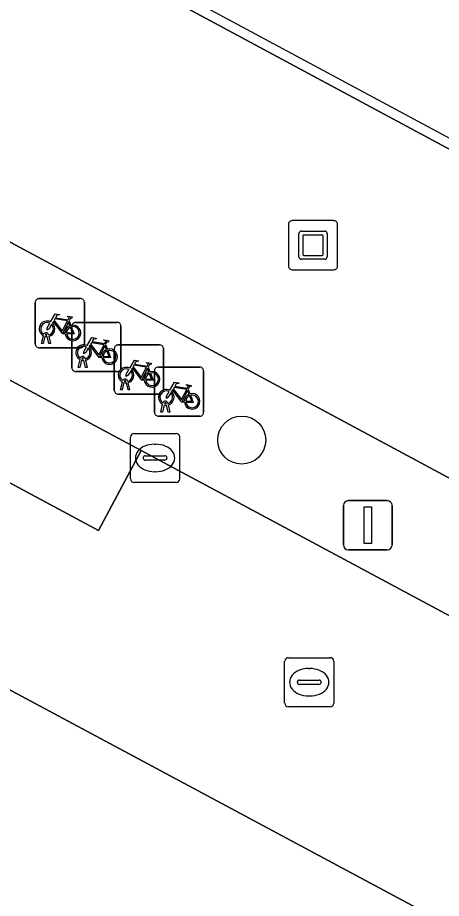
# Model space of a CAD drawing. Extents: x 159489 to 160304, y 383825 to 384531.
# Drawn here: x 159700.66 to 159709.28, y 384260.02 to 384277.95 of the extents above; entities that cross this region are included whole.
import ezdxf

# ---------------------------------------------------------------- set-up
doc = ezdxf.new("R2010")
doc.units = 0
for name, color, linetype in [('IMGEO_Boom', 7, 'Continuous'), ('IMGEO_Fietsenrek', 7, 'Continuous'), ('IMGEO_Kolk', 7, 'Continuous'), ('IMGEO_Kunstobject', 7, 'Continuous'), ('IMGEO_Lichtmast', 7, 'Continuous'), ('IMGEO_Lijnafwatering', 7, 'Continuous'), ('IMGEO_Parkeervlak_gesloten', 7, 'Continuous'), ('IMGEO_Rijbaan_lokaal_gesloten', 7, 'Continuous'), ('IMGEO_Rioolput', 7, 'Continuous'), ('IMGEO_Voetgangersgebied_gesloten', 7, 'Continuous'), ('IMGEO_Voetpad_open', 7, 'Continuous')]:
    doc.layers.add(name, color=color, linetype=linetype)

msp = doc.modelspace()

# ---------------------------------------------------------------- linework, layer by layer
at = {"layer": 'IMGEO_Boom'}
msp.add_circle((159705.22, 384269.348), 0.489, dxfattribs=at)
at = {"layer": 'IMGEO_Fietsenrek'}
for p, q in [((159701.018, 384271.303), (159701.018, 384272.144)), ((159701.018, 384272.144), (159701.018, 384271.303)), ((159701.093, 384272.228), (159701.934, 384272.228)), ((159701.934, 384272.228), (159701.093, 384272.228)), ((159702.018, 384272.153), (159702.018, 384271.312)), ((159702.018, 384271.312), (159702.018, 384272.153)), ((159701.705, 384271.777), (159701.741, 384271.682)), ((159701.838, 384271.745), (159702.679, 384271.745)), ((159702.679, 384271.745), (159701.838, 384271.745)), ((159701.763, 384270.82), (159701.763, 384271.661)), ((159701.763, 384271.661), (159701.763, 384270.82)), ((159702.763, 384271.67), (159702.763, 384270.829)), ((159702.763, 384270.829), (159702.763, 384271.67)), ((159701.145, 384271.312), (159701.184, 384271.472)), ((159701.214, 384271.46), (159701.179, 384271.312)), ((159701.256, 384271.484), (159701.255, 384271.488)), ((159701.297, 384271.312), (159701.263, 384271.454)), ((159701.287, 384271.495), (159701.288, 384271.488)), ((159701.295, 384271.458), (159701.33, 384271.312)), ((159701.943, 384271.228), (159701.102, 384271.228)), ((159701.102, 384271.228), (159701.943, 384271.228)), ((159701.179, 384271.312), (159701.145, 384271.312)), ((159701.33, 384271.312), (159701.297, 384271.312)), ((159702.45, 384271.294), (159702.486, 384271.199)), ((159702.627, 384270.36), (159702.627, 384271.201)), ((159702.627, 384271.201), (159702.627, 384270.36)), ((159702.702, 384271.285), (159703.543, 384271.285)), ((159703.543, 384271.285), (159702.702, 384271.285)), ((159703.627, 384271.21), (159703.627, 384270.369)), ((159703.627, 384270.369), (159703.627, 384271.21)), ((159702.001, 384271.001), (159702, 384271.005)), ((159702.032, 384271.012), (159702.033, 384271.005)), ((159701.89, 384270.829), (159701.929, 384270.989)), ((159701.924, 384270.829), (159701.89, 384270.829)), ((159701.959, 384270.977), (159701.924, 384270.829)), ((159702.042, 384270.829), (159702.008, 384270.971)), ((159702.04, 384270.975), (159702.075, 384270.829)), ((159702.075, 384270.829), (159702.042, 384270.829)), ((159703.314, 384270.834), (159703.35, 384270.739)), ((159703.519, 384270.835), (159704.36, 384270.835)), ((159704.36, 384270.835), (159703.519, 384270.835)), ((159702.688, 384270.745), (159701.847, 384270.745)), ((159701.847, 384270.745), (159702.688, 384270.745)), ((159703.444, 384269.91), (159703.444, 384270.751)), ((159703.444, 384270.751), (159703.444, 384269.91)), ((159704.444, 384270.76), (159704.444, 384269.919)), ((159704.444, 384269.919), (159704.444, 384270.76)), ((159702.754, 384270.369), (159702.793, 384270.529)), ((159702.823, 384270.517), (159702.788, 384270.369)), ((159702.865, 384270.541), (159702.864, 384270.545)), ((159702.906, 384270.369), (159702.872, 384270.511)), ((159702.896, 384270.552), (159702.897, 384270.545)), ((159702.904, 384270.515), (159702.939, 384270.369)), ((159703.552, 384270.285), (159702.711, 384270.285)), ((159702.711, 384270.285), (159703.552, 384270.285)), ((159702.788, 384270.369), (159702.754, 384270.369)), ((159702.939, 384270.369), (159702.906, 384270.369)), ((159704.131, 384270.384), (159704.167, 384270.289)), ((159703.713, 384270.102), (159703.714, 384270.095)), ((159703.571, 384269.919), (159703.61, 384270.079)), ((159703.64, 384270.067), (159703.605, 384269.919)), ((159703.682, 384270.091), (159703.681, 384270.095)), ((159703.723, 384269.919), (159703.689, 384270.061)), ((159703.721, 384270.065), (159703.756, 384269.919)), ((159704.369, 384269.835), (159703.528, 384269.835)), ((159703.528, 384269.835), (159704.369, 384269.835)), ((159703.605, 384269.919), (159703.571, 384269.919)), ((159703.756, 384269.919), (159703.723, 384269.919))]:
    msp.add_line(p, q, dxfattribs=at)
for points in [[(159701.331, 384271.754), (159701.426, 384271.918), (159701.512, 384271.904), (159701.514, 384271.895), (159701.458, 384271.884), (159701.431, 384271.839), (159701.687, 384271.798)], [(159701.352, 384271.702), (159701.3, 384271.612), (159701.26, 384271.587), (159701.261, 384271.634), (159701.316, 384271.728)], [(159701.627, 384271.51), (159701.577, 384271.51), (159701.386, 384271.761), (159701.367, 384271.729)], [(159701.674, 384271.773), (159701.417, 384271.814), (159701.4, 384271.785), (159701.567, 384271.565), (159701.674, 384271.773)], [(159701.722, 384271.675), (159701.692, 384271.752), (159701.583, 384271.534), (159701.626, 384271.534)], [(159701.687, 384271.798), (159701.712, 384271.847), (159701.706, 384271.851), (159701.683, 384271.855), (159701.671, 384271.862), (159701.67, 384271.865), (159701.672, 384271.87), (159701.767, 384271.855), (159701.769, 384271.845), (159701.759, 384271.832), (159701.747, 384271.826), (159701.733, 384271.832), (159701.705, 384271.777)], [(159701.656, 384271.534), (159701.776, 384271.533), (159701.732, 384271.647)], [(159701.752, 384271.654), (159701.807, 384271.509), (159701.657, 384271.509)], [(159702.076, 384271.271), (159702.171, 384271.435), (159702.257, 384271.421), (159702.259, 384271.412), (159702.203, 384271.401), (159702.176, 384271.356), (159702.432, 384271.315)], [(159702.432, 384271.315), (159702.457, 384271.364), (159702.451, 384271.368), (159702.428, 384271.372), (159702.416, 384271.379), (159702.415, 384271.382), (159702.417, 384271.387), (159702.512, 384271.372), (159702.514, 384271.362), (159702.504, 384271.349), (159702.492, 384271.343), (159702.478, 384271.349), (159702.45, 384271.294)], [(159702.097, 384271.219), (159702.045, 384271.129), (159702.005, 384271.104), (159702.006, 384271.151), (159702.061, 384271.245)], [(159702.372, 384271.027), (159702.322, 384271.027), (159702.131, 384271.278), (159702.112, 384271.246)], [(159702.419, 384271.29), (159702.162, 384271.331), (159702.145, 384271.302), (159702.312, 384271.082), (159702.419, 384271.29)], [(159702.467, 384271.192), (159702.437, 384271.269), (159702.328, 384271.051), (159702.371, 384271.051)], [(159702.401, 384271.051), (159702.521, 384271.05), (159702.477, 384271.164)], [(159702.497, 384271.171), (159702.552, 384271.026), (159702.402, 384271.026)], [(159702.94, 384270.811), (159703.035, 384270.975), (159703.121, 384270.961), (159703.123, 384270.952), (159703.067, 384270.941), (159703.04, 384270.896), (159703.296, 384270.855)], [(159703.236, 384270.567), (159703.186, 384270.567), (159702.995, 384270.818), (159702.976, 384270.786)], [(159703.283, 384270.83), (159703.026, 384270.871), (159703.009, 384270.842), (159703.176, 384270.622), (159703.283, 384270.83)], [(159703.296, 384270.855), (159703.321, 384270.904), (159703.315, 384270.908), (159703.292, 384270.912), (159703.28, 384270.919), (159703.279, 384270.922), (159703.281, 384270.927), (159703.376, 384270.912), (159703.378, 384270.902), (159703.368, 384270.889), (159703.356, 384270.883), (159703.342, 384270.889), (159703.314, 384270.834)], [(159702.961, 384270.759), (159702.909, 384270.669), (159702.869, 384270.644), (159702.87, 384270.691), (159702.925, 384270.785)], [(159703.331, 384270.732), (159703.301, 384270.809), (159703.192, 384270.591), (159703.235, 384270.591)], [(159703.265, 384270.591), (159703.385, 384270.59), (159703.341, 384270.704)], [(159703.361, 384270.711), (159703.416, 384270.566), (159703.266, 384270.566)], [(159703.757, 384270.361), (159703.852, 384270.525), (159703.938, 384270.511), (159703.94, 384270.502), (159703.884, 384270.491), (159703.857, 384270.446), (159704.113, 384270.405)], [(159704.113, 384270.405), (159704.138, 384270.454), (159704.132, 384270.458), (159704.109, 384270.462), (159704.097, 384270.469), (159704.096, 384270.472), (159704.098, 384270.477), (159704.193, 384270.462), (159704.195, 384270.452), (159704.185, 384270.439), (159704.173, 384270.433), (159704.159, 384270.439), (159704.131, 384270.384)], [(159703.778, 384270.309), (159703.726, 384270.219), (159703.686, 384270.194), (159703.687, 384270.241), (159703.742, 384270.335)], [(159704.053, 384270.117), (159704.003, 384270.117), (159703.812, 384270.368), (159703.793, 384270.336)], [(159704.1, 384270.38), (159703.843, 384270.421), (159703.826, 384270.392), (159703.993, 384270.172), (159704.1, 384270.38)], [(159704.148, 384270.282), (159704.118, 384270.359), (159704.009, 384270.141), (159704.052, 384270.141)], [(159704.082, 384270.141), (159704.202, 384270.14), (159704.158, 384270.254)], [(159704.178, 384270.261), (159704.233, 384270.116), (159704.083, 384270.116)]]:
    msp.add_lwpolyline(points, dxfattribs=at)
for centre, radius, start, end in [((159701.096, 384272.15), 0.0779, 92.4484, 184.2845), ((159701.096, 384272.15), 0.0779, 92.4484, 184.2845), ((159701.94, 384272.15), 0.0779, 2.4484, 94.2845), ((159701.94, 384272.15), 0.0779, 2.4484, 94.2845), ((159701.258, 384271.613), 0.159, 62.6766, 242.1369), ((159701.258, 384271.613), 0.129, 63.3192, 238.903), ((159701.258, 384271.613), 0.159, 283.5766, 46.6042), ((159701.841, 384271.667), 0.0779, 92.4484, 184.2845), ((159701.841, 384271.667), 0.0779, 92.4484, 184.2845), ((159702.685, 384271.667), 0.0779, 2.4484, 94.2845), ((159702.685, 384271.667), 0.0779, 2.4484, 94.2845), ((159701.258, 384271.613), 0.129, 283.6043, 43.4302), ((159701.785, 384271.529), 0.159, 113.3408, 178.3217), ((159701.785, 384271.529), 0.159, 187.0065, 105.7708), ((159701.785, 384271.529), 0.129, 113.923, 177.9556), ((159701.785, 384271.529), 0.129, 188.6715, 104.5883), ((159701.238, 384271.484), 0.0499, 12.8025, 158.6934), ((159701.258, 384271.613), 0.159, 253.9967, 271.7867), ((159701.238, 384271.484), 0.0174, 12.8025, 163.4502), ((159701.258, 384271.613), 0.129, 253.415, 269.0204), ((159701.096, 384271.306), 0.0779, 182.4484, 274.2845), ((159701.096, 384271.306), 0.0779, 182.4484, 274.2845), ((159702.003, 384271.13), 0.159, 62.6766, 242.1369), ((159702.003, 384271.13), 0.129, 63.3192, 238.903), ((159701.94, 384271.306), 0.0779, 272.4484, 4.2845), ((159701.94, 384271.306), 0.0779, 272.4484, 4.2845), ((159702.003, 384271.13), 0.129, 283.6043, 43.4302), ((159702.003, 384271.13), 0.159, 283.5766, 46.6042), ((159702.53, 384271.046), 0.159, 113.3408, 178.3217), ((159702.53, 384271.046), 0.159, 187.0065, 105.7708), ((159702.705, 384271.207), 0.0779, 92.4484, 184.2845), ((159702.705, 384271.207), 0.0779, 92.4484, 184.2845), ((159703.549, 384271.207), 0.0779, 2.4484, 94.2845), ((159703.549, 384271.207), 0.0779, 2.4484, 94.2845), ((159701.983, 384271.001), 0.0499, 12.8025, 158.6934), ((159701.983, 384271.001), 0.0174, 12.8025, 163.4502), ((159702.003, 384271.13), 0.129, 253.415, 269.0204), ((159702.53, 384271.046), 0.129, 113.923, 177.9556), ((159702.53, 384271.046), 0.129, 188.6715, 104.5883), ((159701.841, 384270.823), 0.0779, 182.4484, 274.2845), ((159701.841, 384270.823), 0.0779, 182.4484, 274.2845), ((159702.003, 384271.13), 0.159, 253.9967, 271.7867), ((159702.685, 384270.823), 0.0779, 272.4484, 4.2845), ((159702.685, 384270.823), 0.0779, 272.4484, 4.2845), ((159702.867, 384270.67), 0.159, 62.6766, 242.1369), ((159703.522, 384270.757), 0.0779, 92.4484, 184.2845), ((159703.522, 384270.757), 0.0779, 92.4484, 184.2845), ((159704.366, 384270.757), 0.0779, 2.4484, 94.2845), ((159704.366, 384270.757), 0.0779, 2.4484, 94.2845), ((159702.867, 384270.67), 0.129, 63.3192, 238.903), ((159702.867, 384270.67), 0.129, 283.6043, 43.4302), ((159702.867, 384270.67), 0.159, 283.5766, 46.6042), ((159703.394, 384270.586), 0.159, 113.3408, 178.3217), ((159703.394, 384270.586), 0.159, 187.0065, 105.7708), ((159703.394, 384270.586), 0.129, 113.923, 177.9556), ((159703.394, 384270.586), 0.129, 188.6715, 104.5883), ((159702.847, 384270.541), 0.0499, 12.8025, 158.6934), ((159702.867, 384270.67), 0.159, 253.9967, 271.7867), ((159702.847, 384270.541), 0.0174, 12.8025, 163.4502), ((159702.867, 384270.67), 0.129, 253.415, 269.0204), ((159702.705, 384270.363), 0.0779, 182.4484, 274.2845), ((159702.705, 384270.363), 0.0779, 182.4484, 274.2845), ((159703.684, 384270.22), 0.159, 62.6766, 242.1369), ((159703.549, 384270.363), 0.0779, 272.4484, 4.2845), ((159703.549, 384270.363), 0.0779, 272.4484, 4.2845), ((159703.684, 384270.22), 0.129, 63.3192, 238.903), ((159703.684, 384270.22), 0.129, 283.6043, 43.4302), ((159703.684, 384270.22), 0.159, 283.5766, 46.6042), ((159704.211, 384270.136), 0.159, 113.3408, 178.3217), ((159704.211, 384270.136), 0.159, 187.0065, 105.7708), ((159703.664, 384270.091), 0.0499, 12.8025, 158.6934), ((159703.664, 384270.091), 0.0174, 12.8025, 163.4502), ((159704.211, 384270.136), 0.129, 113.923, 177.9556), ((159704.211, 384270.136), 0.129, 188.6715, 104.5883), ((159703.684, 384270.22), 0.159, 253.9967, 271.7867), ((159703.684, 384270.22), 0.129, 253.415, 269.0204), ((159703.522, 384269.913), 0.0779, 182.4484, 274.2845), ((159703.522, 384269.913), 0.0779, 182.4484, 274.2845), ((159704.366, 384269.913), 0.0779, 272.4484, 4.2845), ((159704.366, 384269.913), 0.0779, 272.4484, 4.2845)]:
    msp.add_arc(centre, radius, start, end, dxfattribs=at)
at = {"layer": 'IMGEO_Kolk'}
for p, q in [((159702.956, 384268.558), (159702.956, 384269.41)), ((159703.031, 384269.484), (159703.883, 384269.484)), ((159703.957, 384269.41), (159703.957, 384268.558)), ((159703.444, 384269.264), (159703.469, 384269.264)), ((159703.258, 384269.027), (159703.656, 384269.027)), ((159703.215, 384268.978), (159703.215, 384268.99)), ((159703.653, 384268.941), (159703.255, 384268.941)), ((159703.699, 384268.99), (159703.699, 384268.978)), ((159703.467, 384268.704), (159703.442, 384268.704)), ((159703.883, 384268.484), (159703.031, 384268.484))]:
    msp.add_line(p, q, dxfattribs=at)
for points in [[(159702.956, 384268.558), (159702.956, 384269.41)], [(159703.031, 384269.484), (159703.883, 384269.484)], [(159703.957, 384269.41), (159703.957, 384268.558)], [(159703.883, 384268.484), (159703.031, 384268.484)]]:
    msp.add_lwpolyline(points, dxfattribs=at)
for centre, radius, start, end in [((159703.033, 384269.408), 0.0765, 91.552, 178.448), ((159703.033, 384269.408), 0.0765, 91.552, 178.448), ((159703.881, 384269.408), 0.0765, 1.552, 88.448), ((159703.881, 384269.408), 0.0765, 1.552, 88.448), ((159703.255, 384268.987), 0.0403, 85.8775, 175.7526), ((159703.66, 384268.989), 0.0386, 1.7309, 96.639), ((159703.252, 384268.977), 0.0366, 178.938, 274.7102), ((159703.656, 384268.984), 0.043, 264.8664, 352.4533), ((159703.033, 384268.56), 0.0765, 181.552, 268.448), ((159703.033, 384268.56), 0.0765, 181.552, 268.448), ((159703.881, 384268.56), 0.0765, 271.552, 358.448), ((159703.881, 384268.56), 0.0765, 271.552, 358.448)]:
    msp.add_arc(centre, radius, start, end, dxfattribs=at)
for centre, major_axis, ratio, start_param, end_param in [((159703.443, 384268.984), (-0.387, 0.002), 0.722429, 4.712389, 7.853982), ((159703.468, 384268.984), (-0.39, 0.002), 0.717154, 1.570796, 4.712389)]:
    msp.add_ellipse(centre, major_axis=major_axis, ratio=ratio, start_param=start_param, end_param=end_param, dxfattribs=at)
at = {"layer": 'IMGEO_Kunstobject'}
for p, q in [((159706.171, 384273.731), (159706.171, 384272.89)), ((159706.171, 384273.731), (159706.171, 384272.89)), ((159707.087, 384273.815), (159706.246, 384273.815)), ((159707.087, 384273.815), (159706.246, 384273.815)), ((159707.171, 384272.899), (159707.171, 384273.74)), ((159707.171, 384272.899), (159707.171, 384273.74)), ((159706.385, 384273.079), (159706.385, 384273.553)), ((159706.435, 384273.603), (159706.909, 384273.603)), ((159706.859, 384273.523), (159706.485, 384273.523)), ((159706.959, 384273.553), (159706.959, 384273.079)), ((159706.465, 384273.503), (159706.465, 384273.129)), ((159706.879, 384273.129), (159706.879, 384273.503)), ((159706.909, 384273.029), (159706.435, 384273.029)), ((159706.485, 384273.109), (159706.859, 384273.109)), ((159706.255, 384272.815), (159707.096, 384272.815)), ((159706.255, 384272.815), (159707.096, 384272.815))]:
    msp.add_line(p, q, dxfattribs=at)
for centre, radius, start, end in [((159706.249, 384273.737), 0.0779, 92.4484, 184.2845), ((159706.249, 384273.737), 0.0779, 92.4484, 184.2845), ((159707.093, 384273.737), 0.0779, 2.4484, 94.2845), ((159707.093, 384273.737), 0.0779, 2.4484, 94.2845), ((159706.435, 384273.553), 0.05, 90, 180), ((159706.485, 384273.503), 0.02, 90, 180), ((159706.859, 384273.503), 0.02, 360, 90), ((159706.909, 384273.553), 0.05, 360, 90), ((159706.435, 384273.079), 0.05, 180, 270), ((159706.485, 384273.129), 0.02, 180, 270), ((159706.859, 384273.129), 0.02, 270, 0), ((159706.909, 384273.079), 0.05, 270, 0), ((159706.249, 384272.893), 0.0779, 182.4484, 274.2845), ((159706.249, 384272.893), 0.0779, 182.4484, 274.2845), ((159707.093, 384272.893), 0.0779, 272.4484, 4.2845), ((159707.093, 384272.893), 0.0779, 272.4484, 4.2845)]:
    msp.add_arc(centre, radius, start, end, dxfattribs=at)
at = {"layer": 'IMGEO_Lichtmast'}
for p, q in [((159707.29, 384267.215), (159707.29, 384268.015)), ((159707.29, 384268.015), (159707.29, 384267.215)), ((159707.39, 384268.115), (159708.18, 384268.115)), ((159708.18, 384268.115), (159707.39, 384268.115)), ((159708.28, 384268.015), (159708.28, 384267.215)), ((159708.28, 384267.215), (159708.28, 384268.015)), ((159708.18, 384267.115), (159707.39, 384267.115)), ((159707.39, 384267.115), (159708.18, 384267.115))]:
    msp.add_line(p, q, dxfattribs=at)
msp.add_lwpolyline([(159707.71, 384267.99), (159707.86, 384267.99), (159707.86, 384267.24), (159707.71, 384267.24), (159707.71, 384267.99)], dxfattribs=at)
for centre, start, end in [((159707.39, 384268.015), 90, 180), ((159707.39, 384268.015), 90, 180), ((159708.18, 384268.015), 0, 90), ((159708.18, 384268.015), 360, 90), ((159707.39, 384267.215), 180, 270), ((159707.39, 384267.215), 180, 270), ((159708.18, 384267.215), 270, 0), ((159708.18, 384267.215), 270, 0)]:
    msp.add_arc(centre, 0.1, start, end, dxfattribs=at)
at = {"layer": 'IMGEO_Lijnafwatering'}
msp.add_lwpolyline([(159711.214, 384274.544), (159694.446, 384283.552)], dxfattribs=at)
at = {"layer": 'IMGEO_Parkeervlak_gesloten'}
msp.add_lwpolyline([(159698.359, 384271.717), (159697.486, 384270.09), (159702.303, 384267.507), (159703.175, 384269.135)], close=True, dxfattribs=at)
at = {"layer": 'IMGEO_Rijbaan_lokaal_gesloten'}
for points in [[(159660.257, 384289.932), (159577.41, 384334.529), (159578.411, 384329.953), (159580.7, 384328.729), (159648.201, 384292.407), (159658.313, 384286.981), (159698.746, 384265.2), (159711.716, 384258.252), (159772.562, 384225.477)], [(159773.411, 384231.328), (159761.993, 384237.492), (159761.116, 384235.868), (159732.627, 384251.248), (159717.817, 384259.189), (159718.689, 384260.816), (159703.175, 384269.135), (159702.303, 384267.507), (159697.486, 384270.09), (159698.359, 384271.717), (159675.705, 384283.863), (159661.143, 384289.584)]]:
    msp.add_lwpolyline(points, dxfattribs=at)
at = {"layer": 'IMGEO_Rioolput'}
for p, q in [((159706.169, 384264.918), (159707.021, 384264.918)), ((159706.094, 384263.992), (159706.094, 384264.844)), ((159707.095, 384264.844), (159707.095, 384263.992)), ((159706.582, 384264.698), (159706.607, 384264.698)), ((159706.353, 384264.412), (159706.353, 384264.424)), ((159706.791, 384264.375), (159706.393, 384264.375)), ((159706.396, 384264.461), (159706.794, 384264.461)), ((159706.837, 384264.424), (159706.837, 384264.412)), ((159706.605, 384264.138), (159706.58, 384264.138)), ((159707.021, 384263.918), (159706.169, 384263.918))]:
    msp.add_line(p, q, dxfattribs=at)
for points in [[(159706.169, 384264.918), (159707.021, 384264.918)], [(159706.094, 384263.992), (159706.094, 384264.844)], [(159707.095, 384264.844), (159707.095, 384263.992)], [(159707.021, 384263.918), (159706.169, 384263.918)]]:
    msp.add_lwpolyline(points, dxfattribs=at)
for centre, radius, start, end in [((159706.171, 384264.842), 0.0765, 91.552, 178.448), ((159706.171, 384264.842), 0.0765, 91.552, 178.448), ((159707.019, 384264.842), 0.0765, 1.552, 88.448), ((159707.019, 384264.842), 0.0765, 1.552, 88.448), ((159706.393, 384264.421), 0.0403, 85.8775, 175.7526), ((159706.39, 384264.411), 0.0366, 178.938, 274.7102), ((159706.794, 384264.418), 0.043, 264.8664, 352.4533), ((159706.798, 384264.423), 0.0386, 1.7309, 96.639), ((159706.171, 384263.994), 0.0765, 181.552, 268.448), ((159706.171, 384263.994), 0.0765, 181.552, 268.448), ((159707.019, 384263.994), 0.0765, 271.552, 358.448), ((159707.019, 384263.994), 0.0765, 271.552, 358.448)]:
    msp.add_arc(centre, radius, start, end, dxfattribs=at)
for centre, major_axis, ratio, start_param, end_param in [((159706.581, 384264.418), (-0.387, 0.002), 0.722429, 4.712389, 7.853982), ((159706.606, 384264.418), (-0.39, 0.002), 0.717154, 1.570796, 4.712389)]:
    msp.add_ellipse(centre, major_axis=major_axis, ratio=ratio, start_param=start_param, end_param=end_param, dxfattribs=at)
at = {"layer": 'IMGEO_Voetgangersgebied_gesloten'}
msp.add_lwpolyline([(159711.716, 384258.252), (159698.746, 384265.2), (159699.162, 384260.982), (159699.72, 384254.238), (159702.031, 384227.047), (159714.889, 384220.13), (159712.68, 384246.741), (159712.104, 384253.438)], close=True, dxfattribs=at)
at = {"layer": 'IMGEO_Voetpad_open'}
for points in [[(159778.522, 384238.137), (159677.536, 384292.428), (159674.737, 384287.233), (159775.75, 384232.935)], [(159778.522, 384238.137), (159775.75, 384232.935), (159674.737, 384287.233), (159677.536, 384292.428)]]:
    msp.add_lwpolyline(points, close=True, dxfattribs=at)
msp.add_lwpolyline([(159674.569, 384284.792), (159675.705, 384283.863), (159698.359, 384271.717), (159703.175, 384269.135), (159718.689, 384260.816), (159733.502, 384252.874), (159761.993, 384237.492), (159773.411, 384231.328)], dxfattribs=at)

doc.saveas('drawing.dxf')
